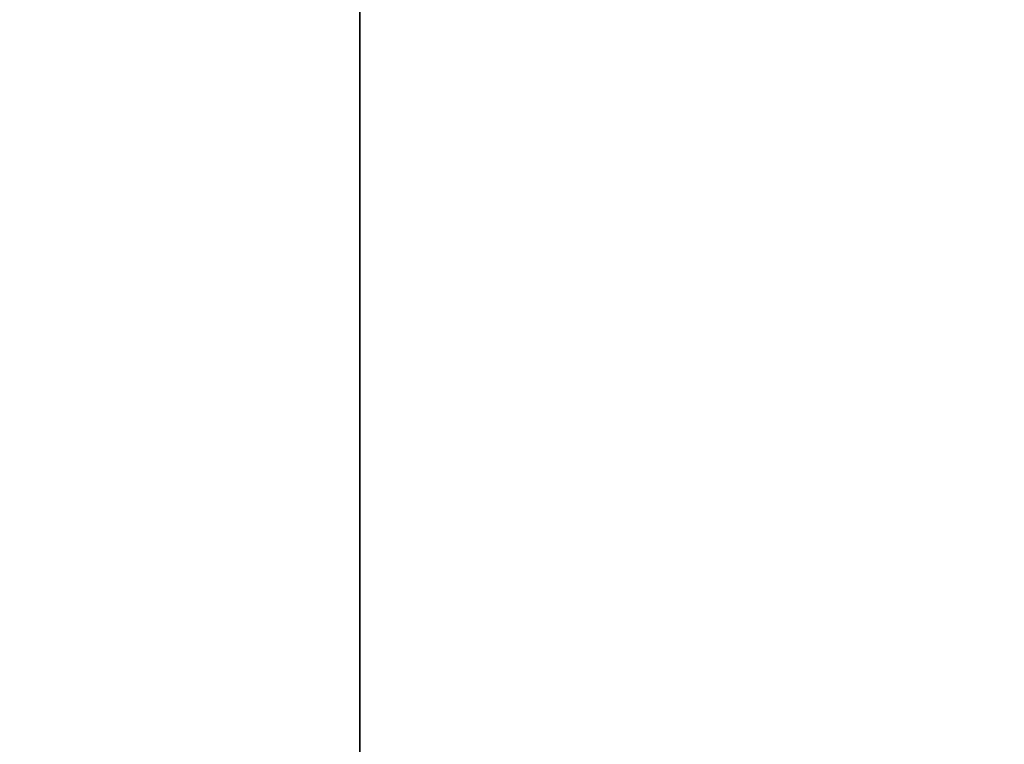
# Model space of a CAD drawing. Extents: x -0.3 to 41.3, y 0 to 17.8.
# Tile 549 of 625: x 34.126 to 34.283, y 11.496 to 11.612. Entities that reach past the tile are written whole.
import ezdxf

# ---------------------------------------------------------------- set-up
doc = ezdxf.new("R2010")
doc.units = 0
doc.header["$MEASUREMENT"] = 0
for name, color, linetype in [('P201', 7, 'Continuous'), ('V135', 7, 'Continuous'), ('V207', 7, 'Continuous')]:
    doc.layers.add(name, color=color, linetype=linetype)

msp = doc.modelspace()

# ---------------------------------------------------------------- linework, layer by layer
at = {"layer": 'P201', "color": 12, "true_color": 0xbd0000}
for points, invisible_edges in [([(34.18045, 11.31714, 200.60001), (34.33045, 11.31714, 200.60001), (34.33045, 11.61714, 200.60001)], 12), ([(34.18045, 11.31714, 198.95001), (34.33045, 11.31714, 198.95001), (34.33045, 11.61714, 198.95001)], 12), ([(34.18045, 11.31714, 200.60001), (34.33045, 11.61714, 200.60001), (34.18045, 11.61714, 200.60001)], 9), ([(34.18045, 11.31714, 198.95001), (34.33045, 11.61714, 198.95001), (34.18045, 11.61714, 198.95001)], 9)]:
    msp.add_3dface(points, dxfattribs=dict(at, invisible_edges=invisible_edges))
msp.add_3dface([(34.18045, 11.61714, 200.60001), (34.18045, 11.31714, 200.60001), (34.18045, 11.31714, 198.95001), (34.18045, 11.61714, 198.95001)], dxfattribs=at)
at = {"layer": 'V135', "color": 252, "true_color": 0x838383}
for points, invisible_edges in [([(34.18045, 10.98981, 196.60001), (34.33045, 10.98981, 196.60001), (34.33045, 12.28691, 196.60001)], 12), ([(34.18045, 10.98981, 196.00001), (34.33045, 10.98981, 196.00001), (34.33045, 12.28691, 196.00001)], 12), ([(34.18045, 10.98981, 196.60001), (34.33045, 12.28691, 196.60001), (34.18045, 12.28691, 196.60001)], 9), ([(34.18045, 10.98981, 196.00001), (34.33045, 12.28691, 196.00001), (34.18045, 12.28691, 196.00001)], 9)]:
    msp.add_3dface(points, dxfattribs=dict(at, invisible_edges=invisible_edges))
msp.add_3dface([(34.18045, 12.28691, 196.60001), (34.18045, 10.98981, 196.60001), (34.18045, 10.98981, 196.00001), (34.18045, 12.28691, 196.00001)], dxfattribs=at)
at = {"layer": 'V207', "color": 252, "true_color": 0x838383}
for points, invisible_edges in [([(34.18045, 11.61714, 199.8), (31.14564, 11.61714, 199.8), (31.14564, 11.46714, 199.8)], 12), ([(34.18045, 11.61714, 199.3), (31.14564, 11.61714, 199.3), (31.14564, 11.46714, 199.3)], 12), ([(34.18045, 11.61714, 199.8), (31.14564, 11.46714, 199.8), (34.18045, 11.46714, 199.8)], 9), ([(34.18045, 11.61714, 199.3), (31.14564, 11.46714, 199.3), (34.18045, 11.46714, 199.3)], 9)]:
    msp.add_3dface(points, dxfattribs=dict(at, invisible_edges=invisible_edges))
msp.add_3dface([(34.18045, 11.46714, 199.8), (34.18045, 11.61714, 199.8), (34.18045, 11.61714, 199.3), (34.18045, 11.46714, 199.3)], dxfattribs=at)

doc.saveas('drawing.dxf')
